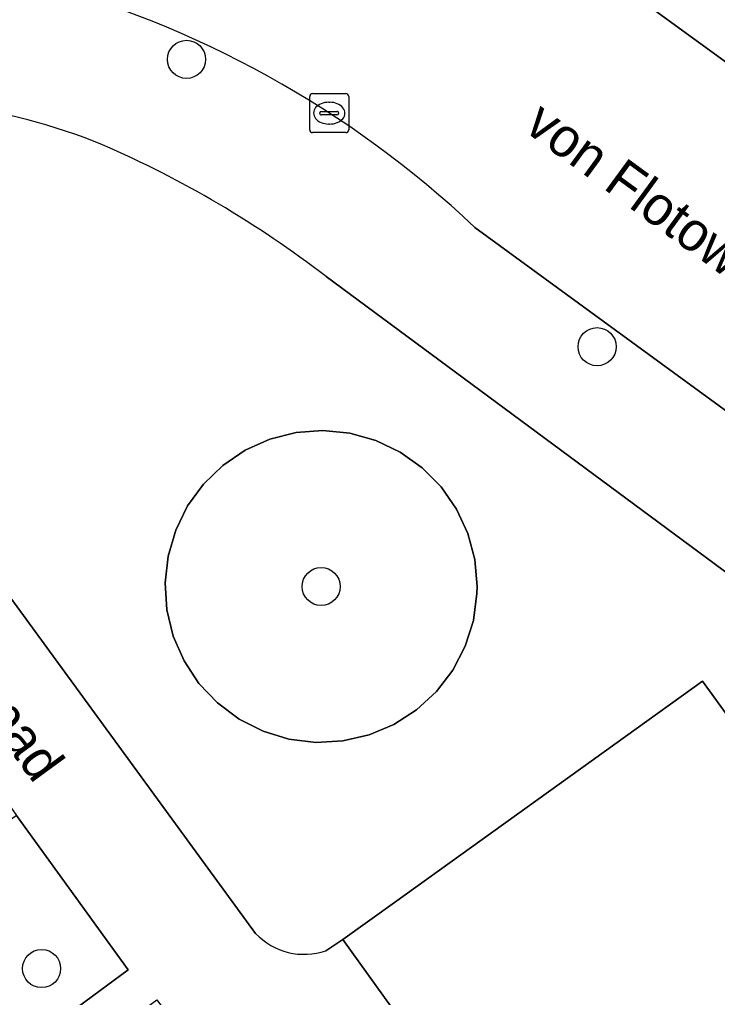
# Model space of a CAD drawing. Extents: x 159039 to 160102, y 381214 to 382524.
# Drawn here: x 159755.09 to 159772.99, y 382253.18 to 382278.27 of the extents above; entities that cross this region are included whole.
import ezdxf

# ---------------------------------------------------------------- set-up
doc = ezdxf.new("R2010")
doc.units = 0
for name, color, linetype in [('IMGEO_Boom', 7, 'Continuous'), ('IMGEO_Groenvoorziening', 7, 'Continuous'), ('IMGEO_Kolk', 7, 'Continuous'), ('IMGEO_Openbare_ruimte_label', 7, 'Continuous'), ('IMGEO_Pand', 7, 'Continuous'), ('IMGEO_Rijbaan_lokaal_open', 7, 'Continuous'), ('IMGEO_Voetpad_open', 7, 'Continuous')]:
    doc.layers.add(name, color=color, linetype=linetype)

msp = doc.modelspace()

# ---------------------------------------------------------------- linework, layer by layer
at = {"layer": 'IMGEO_Boom'}
for centre in [(159759.369, 382277.249), (159769.9, 382269.878), (159762.822, 382263.726), (159755.652, 382253.926)]:
    msp.add_circle(centre, 0.489, dxfattribs=at)
at = {"layer": 'IMGEO_Groenvoorziening'}
for points in [[(159747.912, 382272.947), (159761.141, 382254.826)], [(159782.064, 382257.533), (159762.948, 382271.677)], [(159762.946, 382254.38), (159763.378, 382254.668), (159764.707, 382255.623), (159772.601, 382261.297), (159780.775, 382250), (159788.116, 382239.855), (159791.733, 382242.429)]]:
    msp.add_lwpolyline(points, dxfattribs=at)
for points in [[(159763.376, 382259.765), (159764.05, 382259.919), (159764.688, 382260.188), (159765.27, 382260.563), (159765.779, 382261.032), (159766.199, 382261.582), (159766.518, 382262.196), (159766.726, 382262.857), (159766.818, 382263.543), (159766.822, 382263.726), (159766.762, 382264.416), (159766.584, 382265.085), (159766.294, 382265.713), (159765.899, 382266.282), (159765.413, 382266.774), (159764.848, 382267.175), (159764.224, 382267.472), (159763.557, 382267.658), (159762.868, 382267.726), (159762.178, 382267.674), (159761.507, 382267.504), (159760.875, 382267.22), (159760.302, 382266.832), (159759.804, 382266.351), (159759.397, 382265.792), (159759.092, 382265.17), (159758.899, 382264.506), (159758.823, 382263.818), (159758.867, 382263.127), (159759.03, 382262.454), (159759.306, 382261.819), (159759.687, 382261.242), (159760.162, 382260.738), (159760.717, 382260.325), (159761.335, 382260.013), (159761.997, 382259.812), (159762.684, 382259.728)], [(159762.684, 382259.728), (159761.997, 382259.812), (159761.335, 382260.013), (159760.717, 382260.325), (159760.162, 382260.738), (159759.687, 382261.242), (159759.306, 382261.819), (159759.03, 382262.454), (159758.867, 382263.127), (159758.823, 382263.818), (159758.899, 382264.506), (159759.092, 382265.17), (159759.397, 382265.792), (159759.804, 382266.351), (159760.302, 382266.832), (159760.875, 382267.22), (159761.507, 382267.504), (159762.178, 382267.674), (159762.868, 382267.726), (159763.557, 382267.658), (159764.224, 382267.472), (159764.848, 382267.175), (159765.413, 382266.774), (159765.899, 382266.282), (159766.294, 382265.713), (159766.584, 382265.085), (159766.762, 382264.416), (159766.822, 382263.726), (159766.818, 382263.543), (159766.726, 382262.857), (159766.518, 382262.196), (159766.199, 382261.582), (159765.779, 382261.032), (159765.27, 382260.563), (159764.688, 382260.188), (159764.05, 382259.919), (159763.376, 382259.765)], [(159752.962, 382250.131), (159752.893, 382250.227), (159757.869, 382253.891), (159755.011, 382257.854), (159744.272, 382250), (159740.977, 382247.59), (159743.973, 382243.576), (159744.966, 382244.253), (159747.519, 382246.039)]]:
    msp.add_lwpolyline(points, close=True, dxfattribs=at)
for centre, radius, start, end in [((159751.393, 382260.83), 15.372, 67.7412, 97.7804), ((159746.381, 382250.133), 27.178, 52.4413, 66.5053), ((159762.394, 382256.021), 1.731, 223.6403, 288.6011)]:
    msp.add_arc(centre, radius, start, end, dxfattribs=at)
at = {"layer": 'IMGEO_Kolk'}
for p, q in [((159762.528, 382275.443), (159762.528, 382276.295)), ((159762.603, 382276.369), (159763.455, 382276.369)), ((159763.529, 382276.295), (159763.529, 382275.443)), ((159763.016, 382276.149), (159763.041, 382276.149)), ((159762.787, 382275.863), (159762.787, 382275.875)), ((159763.225, 382275.826), (159762.827, 382275.826)), ((159762.83, 382275.912), (159763.228, 382275.912)), ((159763.271, 382275.875), (159763.271, 382275.863)), ((159763.039, 382275.589), (159763.014, 382275.589)), ((159763.455, 382275.369), (159762.603, 382275.369))]:
    msp.add_line(p, q, dxfattribs=at)
for points in [[(159762.528, 382275.443), (159762.528, 382276.295)], [(159762.603, 382276.369), (159763.455, 382276.369)], [(159763.529, 382276.295), (159763.529, 382275.443)], [(159763.455, 382275.369), (159762.603, 382275.369)]]:
    msp.add_lwpolyline(points, dxfattribs=at)
for centre, radius, start, end in [((159762.605, 382276.293), 0.0765, 91.552, 178.448), ((159762.605, 382276.293), 0.0765, 91.552, 178.448), ((159763.453, 382276.293), 0.0765, 1.552, 88.448), ((159763.453, 382276.293), 0.0765, 1.552, 88.448), ((159762.827, 382275.872), 0.0403, 85.8775, 175.7526), ((159762.824, 382275.862), 0.0366, 178.938, 274.7102), ((159763.228, 382275.869), 0.043, 264.8664, 352.4533), ((159763.232, 382275.874), 0.0386, 1.7309, 96.639), ((159762.605, 382275.445), 0.0765, 181.552, 268.448), ((159762.605, 382275.445), 0.0765, 181.552, 268.448), ((159763.453, 382275.445), 0.0765, 271.552, 358.448), ((159763.453, 382275.445), 0.0765, 271.552, 358.448)]:
    msp.add_arc(centre, radius, start, end, dxfattribs=at)
for centre, major_axis, ratio, start_param, end_param in [((159763.015, 382275.869), (-0.387, 0.002), 0.722429, 4.712389, 7.853982), ((159763.04, 382275.869), (-0.39, 0.002), 0.717154, 1.570796, 4.712389)]:
    msp.add_ellipse(centre, major_axis=major_axis, ratio=ratio, start_param=start_param, end_param=end_param, dxfattribs=at)
at = {"layer": 'IMGEO_Pand'}
msp.add_lwpolyline([(159780.775, 382250), (159772.601, 382261.297), (159764.707, 382255.623), (159763.378, 382254.668), (159765.274, 382252.031), (159766.734, 382250), (159776.958, 382235.776), (159778.825, 382233.178), (159780.171, 382234.145), (159788.116, 382239.855)], close=True, dxfattribs=at)
at = {"layer": 'IMGEO_Rijbaan_lokaal_open'}
for points in [[(159788.929, 382256.256), (159791.274, 382253.768), (159795.935, 382260.667), (159766.565, 382282.006)], [(159766.764, 382272.939), (159782.592, 382261.384)]]:
    msp.add_lwpolyline(points, dxfattribs=at)
msp.add_arc((159748.726, 382253.823), 26.283, 46.6608, 75.404, dxfattribs=at)
at = {"layer": 'IMGEO_Voetpad_open'}
for points in [[(159766.565, 382282.006), (159795.935, 382260.667)], [(159761.141, 382254.826), (159747.912, 382272.947)], [(159782.592, 382261.384), (159766.764, 382272.939)], [(159744.788, 382271.947), (159746.792, 382269.169), (159753.224, 382260.406), (159755.011, 382257.854), (159757.869, 382253.891), (159752.893, 382250.227), (159752.962, 382250.131), (159753.506, 382249.378), (159758.608, 382253.122), (159759.724, 382251.612), (159760.908, 382250), (159764.124, 382245.625), (159770.738, 382236.626), (159775.266, 382230.464), (159778.825, 382233.178), (159776.958, 382235.776), (159766.734, 382250), (159765.274, 382252.031), (159763.378, 382254.668)], [(159762.948, 382271.677), (159782.064, 382257.533)], [(159763.378, 382254.668), (159762.946, 382254.38)]]:
    msp.add_lwpolyline(points, dxfattribs=at)
for centre, radius, start, end in [((159748.726, 382253.823), 26.283, 46.6608, 75.404), ((159751.393, 382260.83), 15.372, 67.7412, 97.7804), ((159746.381, 382250.133), 27.178, 52.4413, 66.5053), ((159762.394, 382256.021), 1.731, 223.6403, 288.6011)]:
    msp.add_arc(centre, radius, start, end, dxfattribs=at)

# ---------------------------------------------------------------- texts
at = {"layer": 'IMGEO_Openbare_ruimte_label'}
for s, rotation, p in [('von Flotowlaan', 323.8632, (159767.986, 382275.441)), ('Lortzingpad', 306.1368, (159751.352, 382264.282))]:
    msp.add_text(s, height=1, rotation=rotation, dxfattribs=at).set_placement(p)

doc.saveas('drawing.dxf')
